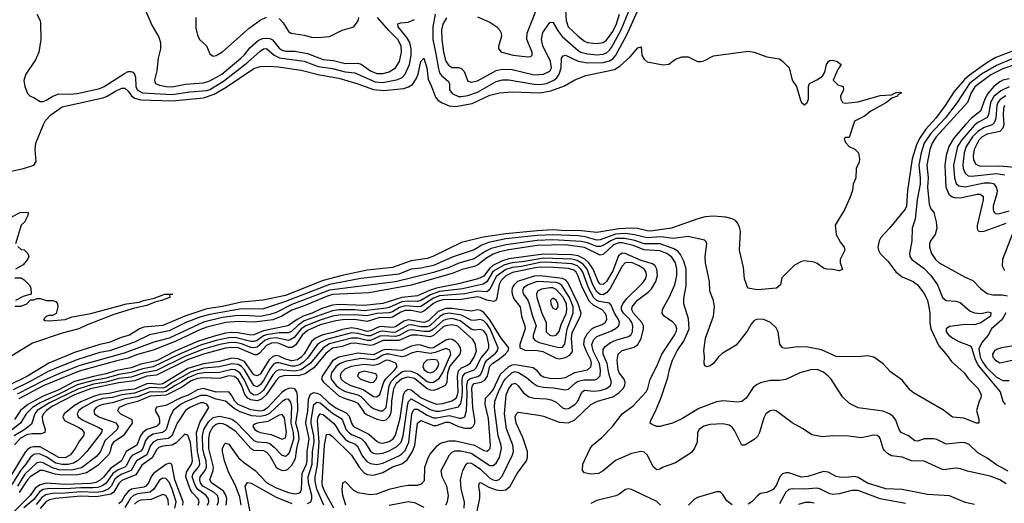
# Model space of a CAD drawing. Header units: inches. Extents: x 501365 to 657855, y 482276 to 547543.
# Tile 393 of 656: x 572941 to 579199, y 515781 to 518856. Entities that reach past the tile are written whole.
import ezdxf

# ---------------------------------------------------------------- set-up
doc = ezdxf.new("R2010")
doc.units = ezdxf.units.IN
doc.header["$MEASUREMENT"] = 0
doc.layers.add('A5571', color=7, linetype='Continuous')

msp = doc.modelspace()

# ---------------------------------------------------------------- linework, layer by layer
at = {"layer": 'A5571', "color": 5}
for points, elevation in [([(576406.9, 518946.9), (576414.2, 518850), (576428, 518810), (576490.1, 518750), (576530, 518719.4), (576550, 518711), (576610, 518703.8), (576650, 518710.1), (576670, 518725.4), (576710, 518780.8), (576735.1, 518830), (576754.2, 518890)], 1980), ([(573050.4, 518890.4), (573070, 518851.3), (573073.5, 518833.5), (573074.7, 518730), (573062, 518650), (573040.4, 518599.6), (572980.4, 518510), (572968.1, 518468.1), (572973, 518430), (572990, 518386), (573008.3, 518368.3), (573030, 518360.7), (573070, 518335.5), (573090, 518336.4), (573110, 518344.2), (573151.6, 518368.4), (573190, 518383.6), (573261.6, 518381.6), (573306.1, 518386.1), (573450, 518419), (573478.2, 518430), (573606.1, 518513.9), (573630, 518525.1), (573646.8, 518526.8), (573661, 518521), (573670.8, 518510), (573676.1, 518490), (573678.4, 518430), (573686.8, 518410), (573722.2, 518390), (573910, 518380.8), (574022.5, 518397.4), (574130, 518405.8), (574150, 518412.4), (574235.8, 518464.2), (574390, 518585.9), (574470, 518656.2), (574490, 518670.5), (574510, 518672.8), (574559.4, 518630), (574593.1, 518613.1), (574750, 518592.4), (574837.9, 518557.9), (574930, 518544.6), (575010, 518523), (575070, 518517.1), (575199.7, 518459.7), (575250, 518456.4), (575343.7, 518476.3), (575371.6, 518488.4), (575391.7, 518510), (575417.9, 518570), (575429.2, 518630.8), (575428.2, 518670), (575421, 518710), (575402.3, 518742.3), (575345.6, 518810), (575344.8, 518830), (575364.3, 518835.7), (575410, 518838.8), (575450, 518856.6)], 1940), ([(573743, 518910), (573780.3, 518820.3), (573825.4, 518745.4), (573836.6, 518710), (573835.3, 518670), (573822.1, 518610), (573812.1, 518530), (573796.8, 518470), (573799.5, 518459.5), (573803.2, 518450), (573830, 518440.1), (573871.2, 518431.2), (573910, 518429.2), (573994.1, 518445.9), (574110, 518454.7), (574150, 518467.4), (574224.7, 518510), (574347, 518610), (574368.5, 518630), (574404.3, 518675.7), (574457.5, 518722.5), (574484.3, 518735.7), (574510, 518739), (574530, 518736.4), (574548.1, 518728.1), (574590, 518674.1), (574610, 518661.5), (574630, 518655.7), (574690, 518655), (574770, 518641.2), (574870, 518601.6), (574936.1, 518596.1), (575010, 518576), (575090, 518580.1), (575111.9, 518571.9), (575171, 518530), (575210, 518513.6), (575250, 518512.4), (575290, 518524.1), (575329.9, 518550), (575355.8, 518590), (575367.7, 518650), (575366, 518690), (575344.1, 518730), (575286.2, 518786.2), (575215.8, 518870)], 1960), ([(574061.1, 518870), (574061.1, 518801.1), (574070, 518758), (574084, 518730), (574127.7, 518690), (574150, 518638), (574170, 518624), (574190, 518628), (574230, 518650.6), (574398.7, 518801.3), (574470, 518853.1), (574510, 518871.8)], 1980), ([(574590, 518862.4), (574615.6, 518835.6), (574650, 518780.5), (574666.8, 518770), (574750, 518757.4), (574794.7, 518745.3), (574836.9, 518743.1), (574910, 518748.2), (574990, 518788.4), (575064, 518810), (575091.8, 518848.2), (575095.6, 518870)], 1980), ([(575582.7, 518890), (575566.3, 518810), (575566, 518730), (575584.7, 518650), (575602.3, 518542.3), (575610, 518518.2), (575621.2, 518501.2), (575664.6, 518464.6), (575671.9, 518450), (575673.1, 518410), (575690, 518385.5), (575730, 518367.4), (575750, 518366.2), (575790, 518373.8), (575850, 518395.5), (575970, 518462.4), (576010, 518473.8), (576050, 518472.4), (576210, 518445.9), (576250, 518444.5), (576290, 518449.3), (576335.1, 518470), (576354.1, 518485.9), (576370.7, 518510), (576382.5, 518550), (576385.3, 518610), (576394.8, 518625.2), (576410, 518630.1), (576491.3, 518591.3), (576550, 518580.7), (576650, 518584), (576690, 518593.5), (576710, 518605.8), (576730.2, 518630), (576799.8, 518760.2), (576867.2, 518910)], 1940), ([(575653, 518867), (575630, 518826.2), (575621.6, 518790), (575623.4, 518730), (575634.1, 518650), (575650, 518592.3), (575665.9, 518565.9), (575690, 518552.5), (575730, 518550.6), (575750, 518544.6), (575766.7, 518526.7), (575790, 518465.6), (575810, 518459.2), (575850, 518467.1), (575968.3, 518531.7), (576010, 518541.8), (576070, 518538.2), (576210, 518504.7), (576271, 518509), (576310, 518528.2), (576321, 518550), (576315.4, 518590), (576266.9, 518690), (576257.6, 518730), (576266, 518774), (576310, 518838), (576330, 518840.3), (576363.1, 518783.1), (576389.2, 518749.2), (576490, 518659.5), (576508.5, 518648.5), (576550, 518638.6), (576610, 518632.2), (576650, 518637), (576670, 518644.5), (576690, 518661.1), (576701.9, 518678.1), (576764.6, 518790), (576812.3, 518910)], 1960), ([(575850, 518873.1), (575930, 518840.3), (575972.7, 518810), (575990, 518790.5), (576000.4, 518770), (576003.8, 518750), (575984.9, 518684.9), (575984, 518670), (575996.4, 518656.4), (576006, 518650), (576078, 518630), (576170, 518619.6), (576190, 518621.3), (576198.7, 518630), (576197.2, 518650), (576165, 518730), (576166.5, 518770), (576221.3, 518910)], 1980), ([(579579.4, 518780.6), (579145.2, 518614.8), (579094.3, 518585.7), (578977.2, 518502.8), (578945.3, 518474.7), (578880.4, 518399.6), (578823.9, 518310), (578764.2, 518230), (578700.3, 518159.7), (578659.4, 518100.6), (578640.8, 518059.2), (578614, 517970), (578584.1, 517770), (578577.3, 517670), (578568.6, 517650), (578470, 517529.8), (578414, 517470), (578402.8, 517450), (578395.2, 517410), (578399.3, 517390), (578410.2, 517370), (578459.4, 517319.4), (578510, 517253), (578550, 517220.8), (578619.6, 517190), (578648.3, 517170), (578690, 517114.4), (578710.7, 517070), (578719.8, 517030), (578725, 516990), (578724.8, 516930), (578732.1, 516890), (578781.9, 516781.9), (578828.5, 516730), (578862.8, 516682.8), (578943.1, 516610), (578972, 516572), (579030, 516513.7), (579044.2, 516490), (579051, 516470), (579050.2, 516449.8), (579039.3, 516430), (579022.8, 516370), (579036.7, 516316.7), (579038, 516290), (579022, 516290), (578941.8, 516321.8), (578870, 516327.6), (578813.4, 516373.4), (578622.6, 516482.6), (578600.7, 516500.7), (578550, 516563), (578476.1, 516616.1), (578430, 516667.3), (578370, 516709.3), (578330, 516718), (578270, 516712), (578130, 516714.7), (578037, 516757), (577950, 516774.5), (577884.9, 516775.1), (577810, 516766), (577790, 516769.7), (577772.9, 516792.9), (577761.2, 516870), (577750, 516896.4), (577712.1, 516930), (577670, 516948.9), (577630, 516951.5), (577610, 516942.2), (577590, 516919.1), (577564.8, 516875.2), (577494.2, 516785.8), (577406.1, 516733.9), (577380.2, 516710), (577350.1, 516669.9), (577330, 516654.5), (577308.5, 516648.5), (577295.6, 516655.6), (577291.3, 516670), (577293.4, 516713.4), (577288.6, 516750), (577300.4, 516830), (577350.7, 516970), (577357.4, 517030), (577350.8, 517070), (577327.4, 517130), (577325.1, 517190), (577300.3, 517310), (577298.8, 517350), (577308, 517430), (577304.2, 517444.2), (577293.6, 517453.6), (577190, 517476.1), (577095.4, 517464.6), (577015.8, 517475.8), (576930, 517467.9), (576848.5, 517488.5), (576790, 517496), (576728.6, 517491.4), (576630, 517455.6), (576610, 517454.7), (576535.2, 517475.2), (576490, 517481.5), (576330, 517488.2), (576230, 517484), (576030, 517461.3), (575921.5, 517438.5), (575877.5, 517422.5), (575830, 517391.7), (575690, 517345.4), (575570, 517293.6), (575490, 517275.9), (575430, 517268.9), (575350, 517238), (575110, 517209.2), (574910, 517172.2), (574630, 517063.2), (574490, 517018.2), (574465, 517015), (574350, 517016.9), (574150, 516981.7), (574093.3, 516966.7), (573997.7, 516930), (573890, 516877.1), (573767, 516853), (573670, 516804.6), (573511.7, 516750), (573450, 516738.7), (573310, 516694.8), (573177.8, 516642.2), (573121.9, 516618.1), (572998.9, 516550), (572898.7, 516501.3)], 1940), ([(572886.8, 517893.2), (572964.7, 517910), (573030, 517930.1), (573045, 517955), (573038.7, 518030), (573043.8, 518070), (573092.6, 518190), (573105.9, 518214.1), (573138.4, 518250), (573210, 518301.1), (573470, 518358.2), (573493.6, 518366.4), (573550, 518401.7), (573590, 518419.2), (573610, 518419.8), (573630, 518401.5), (573651.7, 518371.7), (573670, 518357.6), (573710, 518346.2), (573910, 518339.5), (574110, 518359.4), (574177.1, 518382.8), (574254, 518426), (574430, 518545.1), (574470, 518558.2), (574530, 518560.1), (574584.2, 518555.8), (574730, 518535.4), (574845.5, 518505.5), (574970, 518484), (575082.8, 518450), (575190, 518410.9), (575255.6, 518404.4), (575382.6, 518417.4), (575412.4, 518427.6), (575436.7, 518443.3), (575460.2, 518479.8), (575473.1, 518510), (575490, 518590.7), (575510, 518611), (575527.9, 518550), (575537.3, 518477.3), (575559.4, 518430), (575582.9, 518362.9), (575601.3, 518341.3), (575626.2, 518326.2), (575670, 518307.7), (575710, 518303.7), (575816.6, 518323.4), (575930, 518375), (575990, 518391), (576070, 518396.5), (576250, 518390.9), (576316.6, 518403.4), (576404, 518436), (576470, 518473.8), (576538.3, 518501.7), (576721.3, 518538.7), (576758.2, 518561.8), (576820.8, 518619.2), (576870, 518676), (576890, 518682), (576895.5, 518630), (576910, 518603.8), (576930, 518588.5), (577031.7, 518568.3), (577067.3, 518572.7), (577110, 518604.9), (577150, 518618.8), (577190, 518618.8), (577250, 518590.5), (577270, 518590.4), (577290, 518594.9), (577350, 518624.9), (577570, 518654.4), (577608.3, 518648.3), (577690, 518618.8), (577770, 518606), (577790, 518591.3), (577830.6, 518550), (577850.7, 518470.7), (577878.8, 518430), (577903.8, 518343.8), (577911, 518330), (577930, 518314.8), (577945.2, 518330), (577953.6, 518350), (577954.5, 518430), (577961.2, 518450), (578007, 518473), (578042.6, 518497.4), (578058.6, 518521.4), (578068.5, 518570), (578081.3, 518590), (578090, 518595.5), (578110, 518597.6), (578137.3, 518590), (578162.8, 518570), (578142, 518538), (578111.3, 518470), (578141.4, 518441.4), (578174, 518430), (578178, 518410), (578158.8, 518370), (578160.7, 518350), (578171.3, 518330), (578190, 518325.3), (578270, 518332.9), (578410, 518372.9), (578481.5, 518378.6), (578511.7, 518391.7), (578534.4, 518394.4), (578544.7, 518390), (578521.3, 518378.7), (578519.3, 518370), (578484.4, 518355.6), (578450, 518328.7), (578350, 518274.8), (578310, 518241.5), (578246.8, 518210), (578212.7, 518107.3), (578190, 518106), (578182, 518098), (578190, 518074), (578214, 518050), (578250, 518032), (578272, 518010), (578278, 517970), (578276, 517950), (578257.3, 517910), (578256, 517850), (578238.8, 517810), (578234.8, 517770), (578218, 517722), (578186, 517650), (578124.9, 517550), (578130.5, 517490), (578158.8, 517438.8), (578181, 517410), (578184.7, 517390), (578154.8, 517330), (578156.3, 517310), (578170, 517268), (578150, 517258), (578110, 517267.3), (578070, 517269.2), (578050, 517276), (578010, 517306), (577990, 517314.5), (577930, 517322.7), (577910, 517319), (577865.4, 517294.6), (577785.4, 517214.6), (577776, 517170), (577750.5, 517149.5), (577630, 517137.2), (577569.5, 517149.5), (577547.8, 517207.8), (577540.9, 517280.9), (577516.5, 517390), (577521.3, 517510), (577516.6, 517536.6), (577504.2, 517564.3), (577490, 517578.2), (577469.9, 517589.9), (577430, 517600.5), (577350, 517606.4), (577298.1, 517601.9), (577250.6, 517589.4), (577083.6, 517530), (576950, 517511.5), (576930, 517512.2), (576867.9, 517527.9), (576830, 517530.9), (576750, 517526.7), (576610, 517502.7), (576490, 517515.2), (576410, 517514.2), (576330, 517519.2), (576230, 517514.1), (576030, 517493.8), (575886.5, 517473.5), (575750, 517439.6), (575566, 517350), (575530, 517336.6), (575430, 517323), (575310, 517280.2), (575150, 517262.2), (574990, 517229.3), (574870, 517197.2), (574630, 517103), (574487.8, 517072.2), (574350, 517059.1), (574230, 517032.6), (574130, 517017.6), (573990, 516970.7), (573850, 516911.5), (573730, 516900.2), (573703, 516890), (573639.7, 516850), (573585.2, 516834.8), (573510, 516802.2), (573450, 516790.9), (573290, 516738.9), (573127.2, 516672.8), (572990.1, 516590), (572870, 516530)], 1920), ([(579447.6, 518692.4), (579150, 518565.2), (579054.7, 518510), (578978.2, 518450), (578898.9, 518330), (578822.9, 518230), (578729.1, 518130), (578690.5, 518070), (578669.8, 518010), (578656.8, 517930), (578664.8, 517850), (578663.8, 517810), (578644.8, 517710), (578632.7, 517587.3), (578613.6, 517530), (578612.2, 517450), (578596.9, 517370), (578598.5, 517350), (578612.2, 517330), (578690, 517274.2), (578732.7, 517230), (578775.4, 517170), (578806.5, 517090), (578830, 517070.9), (578890, 517066), (578918, 517058), (578982.6, 517002.6), (579010, 516990.8), (579051.8, 516988.2), (579097.2, 516997.2), (579113.7, 516993.7), (579111.3, 516970), (579050, 516929.2), (579010, 516916.2), (578950, 516917), (578850, 516905), (578828.8, 516890), (578830.1, 516870), (578845.6, 516850), (578871.3, 516830), (578910, 516809.4), (578982, 516782), (578990.8, 516770.8), (579014.6, 516694.6), (579035.6, 516655.6), (579172.4, 516490), (579190.6, 516430), (579204, 516410)], 1960), ([(579290, 518576.9), (579190, 518543.7), (579114.1, 518505.9), (579012.3, 518427.7), (578988.3, 518390), (578965.1, 518330), (578766.1, 518110), (578741, 518070), (578726, 518030), (578705.9, 517930), (578714.2, 517850), (578710.3, 517790), (578722.4, 517682.4), (578733, 517653), (578750.2, 517630), (578766.5, 517570), (578771, 517530), (578760.2, 517490), (578730.2, 517450), (578723.7, 517430), (578723.4, 517410), (578735.5, 517370), (578760.9, 517330), (578784.7, 517310), (578950, 517217.7), (578998, 517198), (579047.1, 517147.1), (579090, 517115.7), (579126, 517106), (579185.3, 517105.3), (579219.3, 517099.3)], 1980), ([(579230, 518480.4), (579190, 518471.4), (579170, 518460), (579131.8, 518430), (579093.7, 518386.3), (579074.9, 518350), (579046.8, 518273.2), (578990, 518228.4), (578952.4, 518190), (578877.4, 518102.6), (578845.7, 518050), (578828.9, 517991.1), (578820.3, 517930), (578826.7, 517790), (578846.3, 517746.3), (578868.4, 517728.4), (578890, 517722.7), (578930, 517725.3), (579026.5, 517746.5), (579046, 517746), (579058.3, 517738.3), (579064.4, 517730), (579065.4, 517710), (579027.1, 517547.1), (579026.6, 517526.6), (579033.6, 517513.6), (579048.4, 517508.4), (579070.9, 517510.9), (579210, 517561.9)], 2020), ([(579230, 518429.1), (579177.6, 518402.4), (579133, 518367), (579110.5, 518330), (579098, 518250), (579088.7, 518231.3), (579030, 518200.9), (579010, 518185.6), (578928.9, 518091.1), (578901.2, 518050), (578875.4, 517930), (578882.3, 517850), (578893.7, 517813.7), (578910, 517798.7), (578950, 517792.9), (579070, 517817.6), (579110, 517818.3), (579130, 517813.3), (579147.8, 517790), (579152.9, 517770), (579151.8, 517750), (579128.7, 517670), (579128.1, 517648.1), (579134.4, 517630), (579150, 517621.8), (579170, 517623.3), (579230, 517639.4)], 2040), ([(579208.2, 518371.8), (579171.8, 518348.2), (579157.9, 518330), (579151.4, 518310), (579144.2, 518230), (579139.6, 518210), (579130, 518193.7), (579115.6, 518184.4), (579070, 518169.9), (579030, 518144.9), (578997.5, 518110), (578957, 518050), (578943.9, 518010), (578934.4, 517934.4), (578936.9, 517910), (578950, 517879.5), (578970, 517863.8), (578990, 517860.1), (579150, 517877.3), (579202.8, 517870)], 2060), ([(579201.1, 518310), (579194.2, 518290), (579191.7, 518250), (579195.6, 518190), (579190, 518166.3), (579170, 518143.8), (579090, 518128.6), (579057.8, 518110), (579037.6, 518090), (579008.2, 518030), (579001.5, 517990), (579003.9, 517963.9), (579017.8, 517937.8), (579045, 517925), (579170, 517927.1), (579314.6, 517914.6)], 2080), ([(572890, 517602.8), (572949, 517631), (572994, 517630), (572992, 517610), (572982, 517590), (572970.9, 517569.1), (572951.1, 517548.9), (572914, 517430)], 1880), ([(579249.1, 517490), (579187.3, 517330), (579185.7, 517290), (579200.9, 517260.9)], 2020), ([(579224.5, 515984.5), (579150, 516025.6), (579090, 516068.9), (579030, 516102.6), (578975.1, 516155.1), (578950, 516166.1), (578930, 516168.4), (578830, 516155.8), (578770, 516187), (578750, 516189.8), (578690, 516190.7), (578650, 516176.8), (578630, 516178.2), (578590, 516209.8), (578544.2, 516230), (578530, 516249.7), (578509.2, 516310), (578492.5, 516332.5), (578470, 516350.6), (578430, 516365.8), (578270, 516388.9), (578215.3, 516415.3), (578170, 516458.3), (578098, 516570), (578079.8, 516590), (578050, 516614.1), (578010, 516632.2), (577970, 516629.8), (577900.5, 516610), (577810, 516567.3), (577770, 516561.6), (577710, 516562.6), (577650, 516547.8), (577625, 516535), (577603.4, 516516.6), (577558.9, 516450), (577530, 516428.4), (577504.1, 516424.1), (577410, 516431.7), (577370, 516426), (577256.7, 516383.2), (577150, 516317.1), (577090, 516290.7), (577010, 516268.6), (576988.7, 516270), (576961.1, 516281.1), (576949.2, 516290), (576951.8, 516310), (576984.7, 516370), (577019.5, 516460.5), (577059.4, 516580.6), (577070, 516632), (577089.6, 516690.4), (577119.6, 516750), (577165.1, 516814.9), (577195.8, 516890), (577192.7, 516952.7), (577161.4, 517050), (577162.6, 517082.6), (577177.1, 517162.9), (577176.7, 517270), (577161.1, 517321.1), (577142, 517362), (577123.9, 517383.9), (577099.5, 517399.5), (577010.8, 517430.8), (576910, 517430.5), (576850, 517451.8), (576784.6, 517464.6), (576730, 517463.6), (576698.5, 517450), (576650, 517419), (576630, 517412.8), (576610, 517414.1), (576550, 517436.7), (576510, 517446.2), (576330, 517455.7), (576230, 517452), (576030, 517424.3), (575938.3, 517401.7), (575898.8, 517381.2), (575830, 517335.4), (575732.8, 517307.2), (575670, 517280.7), (575570, 517247.5), (575330, 517188.5), (574910, 517136.9), (574670, 517043.8), (574570, 516994.8), (574530, 516980.3), (574468.9, 516968.9), (574370, 516975.5), (574310, 516972.2), (574230, 516961.4), (574110, 516932.1), (573890, 516830), (573794.3, 516805.7), (573604.5, 516735.5), (573323.3, 516656.7), (573193.4, 516606.6), (573090, 516560.5), (572924.4, 516475.6)], 1960), ([(579210, 515903.9), (579170, 515929.4), (579110, 515953.8), (578965, 515985), (578920.8, 516000.8), (578890, 516004.3), (578810, 515994.5), (578690, 516048.6), (578610, 516051.5), (578550, 516074.1), (578482.3, 516082.3), (578457, 516097), (578437.2, 516117.2), (578429, 516130), (578410, 516192.7), (578403.5, 516203.5), (578390, 516212.8), (578370, 516213.1), (578290, 516196.5), (578210, 516207.5), (578110, 516209.9), (578043.4, 516203.4), (577976.4, 516216.4), (577917.2, 516257.2), (577850, 516292.4), (577750, 516369.7), (577730, 516374), (577710, 516369.7), (577683.1, 516350), (577670, 516323.7), (577643.3, 516230), (577630, 516205.2), (577610, 516186.6), (577550, 516149.7), (577530, 516149.6), (577484.3, 516244.3), (577470, 516263.9), (577450, 516278.5), (577410, 516286.8), (577330, 516281.1), (577289.6, 516270.4), (577260.2, 516250), (577249.4, 516230), (577246.5, 516170), (577229.5, 516130.5), (577210, 516104.2), (577110, 516037.7), (577030, 516009.8), (577010, 515997.4), (576990, 515994), (576970, 516009.7), (576929.5, 516089.5), (576910, 516105.3), (576890, 516109.9), (576830, 516098.4), (576727, 516053), (576650, 515988.2), (576620.5, 515970), (576570, 515965.5), (576530, 515973.6), (576519.1, 515990), (576519.2, 516030), (576566.2, 516130), (576581.5, 516150), (576640.7, 516199.3), (576709.8, 516270), (576769.8, 516350), (576839.8, 516400.2), (576923.4, 516490), (576933.4, 516510), (576947.4, 516570), (576990, 516653), (577022.5, 516730), (577103.8, 516850), (577112.8, 516870), (577116.7, 516890), (577111.5, 516911.5), (577092.2, 516932.2), (577036.2, 516970), (577025.2, 516990), (577026, 517010), (577034, 517030), (577069.7, 517090.3), (577104.4, 517170), (577118.4, 517230), (577118.2, 517270), (577108.5, 517310), (577086.4, 517346.4), (577054.2, 517370), (577010, 517385.6), (576910, 517391.9), (576839.2, 517419.2), (576770, 517437.1), (576750, 517437.9), (576715.4, 517424.7), (576650, 517362.2), (576630, 517358.1), (576530, 517407.5), (576410, 517424.6), (576230, 517419.3), (576050, 517392.4), (575990, 517379.7), (575950, 517365.3), (575903, 517337), (575850, 517295.1), (575830, 517286.1), (575753.1, 517266.8), (575690, 517241.6), (575430, 517168), (575161.4, 517118.6), (574930, 517108.7), (574890, 517096.6), (574750, 517036.1), (574671.2, 517008.8), (574606.5, 516970), (574550, 516947.7), (574431.7, 516931.7), (574330, 516936.5), (574250.5, 516929.5), (574130, 516900.5), (574090, 516885.8), (573929.3, 516810), (573790, 516753.9), (573690, 516727.2), (573630, 516702.8), (573550, 516685.4), (573319.9, 516620.1), (573090, 516527.7), (572934.7, 516445.3)], 1980), ([(575843.6, 515710), (575866.4, 515813.6), (575865.6, 515850), (575858.4, 515890), (575864.4, 515910), (575870, 515912.7), (575922.8, 515882.8), (575970, 515866.1), (575998.3, 515861.7), (576030, 515866.6), (576058.5, 515890), (576103, 515970), (576162.5, 516050), (576168.6, 516071.4), (576168.3, 516110), (576138.4, 516198.4), (576096.4, 516290), (576089.9, 516330), (576097.6, 516350), (576110, 516359.3), (576241.6, 516341.6), (576270, 516335.9), (576370, 516297.1), (576430, 516293.4), (576470, 516311), (576570.7, 516410), (576613.1, 516430), (576710, 516458.1), (576750, 516483.7), (576775.9, 516510), (576786.7, 516530), (576789.9, 516550), (576783.5, 516570), (576752, 516610), (576744.2, 516630), (576738.6, 516690), (576744.9, 516730), (576770, 516753.3), (576846.7, 516773.3), (576870, 516789.6), (576890, 516828.4), (576905.3, 516890), (576905.6, 516910), (576896.1, 516930), (576842.1, 516990), (576831, 517010), (576833.6, 517030), (576866.8, 517073.2), (576935.8, 517124.2), (576955.6, 517144.4), (576985.1, 517190), (576995.7, 517230), (576991.3, 517270), (576979.1, 517290), (576962.5, 517302.5), (576890, 517325.5), (576790, 517368.2), (576770, 517370.9), (576746, 517354), (576710, 517259.1), (576670, 517192), (576650, 517172.4), (576630, 517173.1), (576618, 517190), (576585.1, 517270), (576557.6, 517310), (576532.1, 517332.1), (576490, 517353.9), (576450, 517360.1), (576270, 517365), (576050, 517334.6), (576010, 517321.9), (575947.7, 517292.3), (575926.2, 517273.8), (575890, 517225.4), (575852.6, 517207.4), (575730, 517176.1), (575590, 517149.7), (575545.4, 517134.6), (575470, 517099.8), (575370, 517090.3), (575250, 517052.1), (575130, 517039), (574970, 517044.7), (574930, 517039.9), (574861.6, 517018.4), (574799.5, 516990), (574742, 516970), (574704.8, 516950), (574650, 516911.3), (574633.9, 516906.1), (574490, 516877), (574430, 516851.5), (574410, 516849.4), (574330, 516865.4), (574290, 516867.3), (574250, 516862.1), (574170, 516842.1), (574070, 516809.6), (573930, 516748.5), (573810, 516686.3), (573710, 516664.5), (573650, 516641.4), (573555.3, 516624.7), (573490, 516604.1), (573410, 516588.1), (573290, 516554.7), (573190, 516503.1), (573090, 516461.8), (572993, 516410), (572945.8, 516370), (572906.9, 516313.1)], 2020), ([(572930, 517414), (572950, 517394), (572970, 517392), (572992, 517370), (572998, 517350), (572991.3, 517330), (572963.6, 517296.4), (572914, 517270)], 1880), ([(575766.4, 515750), (575767.5, 515790), (575746.4, 515873.6), (575743, 515930), (575758.1, 515990), (575778.2, 516030), (575790, 516037.9), (575810, 516035.8), (575830, 516026.1), (575870, 515997.6), (575930, 515939.9), (575950, 515929.7), (575970, 515926.8), (575988.1, 515931.9), (576007.4, 515952.6), (576073.7, 516090), (576079, 516110), (576074.5, 516150), (576034.9, 516254.9), (576023.2, 516350), (576033.8, 516470), (576049.9, 516510), (576070, 516537.5), (576090, 516544.5), (576110, 516528), (576142.7, 516482.7), (576177.9, 516457.9), (576210, 516448.6), (576290, 516444.5), (576318.6, 516438.6), (576350, 516423.7), (576390, 516387.7), (576410, 516381.5), (576430, 516384.5), (576470, 516408.6), (576489.4, 516430), (576513.5, 516486.5), (576530, 516499.8), (576590, 516494), (576630, 516498.1), (576669.6, 516510.4), (576696.4, 516530), (576702.6, 516550), (576686.1, 516606.1), (576675.6, 516670), (576649.9, 516730), (576650, 516757.7), (576663, 516777), (576696.1, 516803.9), (576730, 516818.8), (576810, 516840.9), (576826.5, 516853.5), (576835.5, 516870), (576838.1, 516910), (576831.9, 516930), (576818.1, 516950), (576778.3, 516990), (576766.9, 517010), (576765.8, 517030), (576774.8, 517050), (576798.8, 517081.2), (576900.4, 517179.6), (576920.5, 517210), (576925.3, 517230), (576923.4, 517250), (576909, 517270), (576879.2, 517290), (576830, 517311.3), (576789.3, 517310.7), (576770, 517287.5), (576692.9, 517147.1), (576670, 517118.6), (576650, 517107.2), (576630, 517108.6), (576610, 517124.3), (576583.7, 517170), (576548.6, 517270), (576522.1, 517302.1), (576485, 517325), (576450, 517332.2), (576270, 517340), (576150, 517318.4), (576070, 517309.8), (576023.2, 517296.8), (575958.4, 517261.6), (575945.8, 517250), (575910, 517189.9), (575886.6, 517173.4), (575755.8, 517144.2), (575610, 517127.4), (575552.7, 517107.3), (575490, 517069.8), (575470, 517064.2), (575410, 517066), (575370, 517061.6), (575290, 517026.2), (575270, 517021.9), (575130, 517004.5), (575070, 517010.9), (574970, 517010), (574930, 517004), (574750, 516940.9), (574707.9, 516912.1), (574670, 516875), (574650, 516864), (574590, 516864.3), (574510, 516852.8), (574490, 516845.5), (574450, 516816.6), (574430, 516809), (574410, 516809.6), (574310, 516834.3), (574270, 516832.3), (574190, 516815.2), (574090, 516786), (573952.8, 516727.2), (573790, 516649.4), (573723.2, 516636.8), (573650, 516612), (573570, 516600), (573490, 516576), (573410, 516562.1), (573306.6, 516533.4), (573190, 516474), (573070, 516419.9), (573021.4, 516390), (572982.9, 516350), (572946.5, 516290), (572870.8, 516230)], 2040), ([(575648.6, 515771.4), (575660.2, 515790), (575665.5, 515830), (575655.4, 515890), (575625.3, 515950), (575619.5, 515990), (575673.3, 516090), (575690, 516106.7), (575705.9, 516114.1), (575744.6, 516115.4), (575810, 516099.9), (575930, 516021.2), (575950, 516020.4), (575970, 516035.7), (575990, 516072.3), (576002.5, 516130), (576000.9, 516150), (575981.5, 516210), (575958.5, 516390), (575960.9, 516430), (575984.2, 516490), (576014.3, 516550), (576028.4, 516571.6), (576070, 516612.6), (576090, 516618.1), (576112.1, 516612.1), (576161.5, 516581.5), (576204.1, 516544.1), (576230, 516528), (576270, 516518.7), (576334.4, 516514.4), (576410, 516501.5), (576430, 516506.8), (576472.6, 516547.4), (576490, 516557.8), (576530, 516566.9), (576593.5, 516566.5), (576610, 516571), (576629.6, 516590.4), (576633.3, 516626.7), (576627.1, 516670), (576585.3, 516750), (576577.7, 516790), (576590, 516821.6), (576610, 516840.7), (576702.9, 516877.1), (576728.8, 516891.2), (576748.7, 516910), (576753.5, 516930), (576747.2, 516950), (576722.3, 516990), (576700.5, 517040.5), (576690, 517052.8), (576623.1, 517063.1), (576608.4, 517070), (576590, 517087.9), (576556.5, 517150), (576520.1, 517250), (576508.3, 517270), (576486.9, 517290), (576450, 517302.7), (576290, 517313.3), (576250, 517311.3), (576130, 517286.3), (576070, 517279.5), (576030, 517266.6), (575970, 517221.8), (575930, 517139.7), (575910, 517125.5), (575850, 517130.1), (575770, 517111.8), (575610, 517100), (575570, 517085.7), (575490, 517032.6), (575470, 517029.6), (575390, 517035.9), (575355.2, 517024.8), (575310, 516998.3), (575290, 516991.5), (575211.7, 516988.3), (575148.3, 516971.7), (575070, 516978.7), (574970, 516976.3), (574930, 516970.5), (574850, 516945.8), (574759.4, 516910), (574730, 516889.5), (574684.5, 516835.5), (574660.6, 516819.4), (574650, 516816.9), (574571.9, 516831.9), (574530, 516828.8), (574502, 516818), (574450, 516773.9), (574430, 516768.9), (574410, 516771.3), (574350, 516794.3), (574310, 516802.4), (574270, 516800.4), (574212.8, 516790), (574110, 516760.9), (573990, 516713.6), (573810, 516626.1), (573730, 516610.2), (573650, 516583.6), (573570, 516573.3), (573490, 516551.6), (573410, 516538.2), (573310, 516507.1), (573130, 516418.6), (573052.6, 516370), (573036.4, 516350), (573015.6, 516284.4), (572973.6, 516250), (572905.6, 516210)], 2060), ([(575012.8, 515770), (574995.1, 515830), (574990.4, 515869.6), (574995.4, 515910), (575010, 515919.7), (575063.5, 515863.5), (575089.4, 515849.4), (575170, 515836.8), (575210, 515841.4), (575290, 515871.6), (575369.9, 515890.1), (575410, 515895.7), (575470, 515896.3), (575495.3, 515904.7), (575513.6, 515926.4), (575516.2, 516010), (575537.6, 516070), (575550, 516092.3), (575593.9, 516146.1), (575616.2, 516163.8), (575670, 516179.1), (575710, 516178.7), (575831.2, 516151.2), (575890, 516115.9), (575910, 516112.9), (575921, 516119), (575931.1, 516128.9), (575934.4, 516150), (575920, 516320), (575900.5, 516410), (575901.8, 516450), (575930, 516475.9), (575950, 516502.7), (575997.2, 516602.8), (576050, 516649.8), (576070, 516661.1), (576090, 516663.3), (576204.9, 516644.9), (576223.9, 516630), (576250, 516598), (576270, 516584.9), (576310, 516575.5), (576366.7, 516573.3), (576410, 516581), (576470, 516612.4), (576550, 516629), (576571.5, 516648.5), (576575.7, 516670), (576572.1, 516690), (576541.5, 516750), (576527.5, 516790), (576530, 516827.2), (576550, 516860.1), (576577.8, 516890), (576590, 516898.7), (576642.9, 516917.1), (576662, 516930), (576672.2, 516950), (576670.6, 516970), (576661.1, 516990), (576642.6, 517010), (576590, 517038.3), (576563.3, 517063.3), (576518.1, 517150), (576488.5, 517230), (576477.1, 517250), (576463, 517263), (576430, 517273.2), (576302.4, 517282.4), (576230, 517279.1), (576072.2, 517247.8), (576030, 517226.5), (576001.9, 517198.1), (575987.5, 517172.5), (575973.6, 517086.4), (575968.4, 517071.6), (575955.3, 517064.7), (575910, 517072.3), (575870, 517090), (575850, 517093.4), (575750, 517077.2), (575630, 517073.9), (575595.3, 517064.7), (575570, 517052), (575510, 517002.6), (575490, 516994.8), (575430, 517005.9), (575390, 517006), (575363.4, 516996.6), (575310, 516964.2), (575290, 516960.1), (575230, 516961.7), (575150, 516937.3), (575068.9, 516948.9), (574992.8, 516947.2), (574950, 516941.4), (574850, 516914.8), (574770, 516878.7), (574736.4, 516850), (574694.6, 516785.4), (574670, 516771.4), (574650, 516772), (574590, 516797.1), (574570, 516800.9), (574541, 516799), (574510, 516783.9), (574465.1, 516734.9), (574450, 516724.5), (574435.9, 516724.1), (574330, 516768.5), (574290, 516771.7), (574250, 516766.8), (574110, 516728.9), (574007.4, 516692.6), (573810, 516595), (573750, 516589.5), (573670, 516560.1), (573570, 516547), (573390, 516509.3), (573290.1, 516469.9), (573150, 516397.4), (573111.4, 516370), (573092.9, 516350), (573084.6, 516330), (573085, 516305), (573102.3, 516250), (573100.2, 516230), (573077.4, 516222.6), (573023.2, 516223.2), (572990, 516217.9), (572945.6, 516194.4), (572907.8, 516152.2)], 2080), ([(572910, 517214), (572950, 517214), (572970, 517202), (573002, 517170), (573012, 517150), (573014, 517110), (572963.6, 517096.4), (572914, 517070)], 1880), ([(572910, 517034), (572950, 517034), (572986, 517050), (573010, 517074), (573030, 517074), (573050, 517082), (573070, 517082), (573110.9, 517070.9), (573150.7, 517070.7), (573170, 517064.7), (573181, 517050), (573182.8, 517030), (573173.4, 516986.6), (573150, 516975.3), (573125.4, 516974.6), (573110, 516968), (573092, 516950), (573103.5, 516943.5), (573130, 516940.7), (573230, 516950.4), (573274.6, 516965.4), (573393.4, 516986.6), (573619, 517050), (573701, 517059), (573729.9, 517070.1), (573795.2, 517084.8), (573864, 517110), (573914, 517110), (573894, 517106), (573896, 517090), (573842.8, 517070), (573800.6, 517059.4), (573750, 517039.3), (573670, 517022.5), (573538.3, 516981.7), (573365.6, 516914.4), (573316.5, 516890), (573210, 516862.9), (573021.3, 516798.7), (572890, 516717.6)], 1880), ([(574938.1, 515750), (574881.5, 515850), (574866, 515890), (574863, 515910), (574879, 516150), (574890, 516218.8), (574910, 516220.6), (574930, 516206), (575050, 516087.5), (575098.9, 516010), (575130, 515975.6), (575150, 515964.3), (575190, 515960.1), (575250, 515977.4), (575310, 516012.5), (575370, 516032.3), (575402.9, 516057.1), (575434.5, 516105.5), (575452.5, 516147.5), (575470, 516290), (575490, 516306.3), (575570, 516274.7), (575590, 516275.2), (575650, 516296.6), (575670, 516297.2), (575730, 516268.9), (575770, 516259.3), (575810, 516259.5), (575826.3, 516273.7), (575832.9, 516290), (575833.8, 516310), (575821.1, 516390), (575815.7, 516510), (575819.3, 516530), (575830, 516541.6), (575874.6, 516550), (575897.3, 516562.7), (575913.3, 516590), (575930, 516653.1), (575948.3, 516671.7), (575990, 516698.4), (576026.1, 516730), (576045.8, 516750), (576050.6, 516770), (576001.1, 516830), (575930, 516947.5), (575890, 516994.1), (575870, 517006.1), (575850, 517009.9), (575810, 517003.1), (575690, 517019.2), (575650, 517018.8), (575600.4, 516999.6), (575538.9, 516941.1), (575510.4, 516929.6), (575410, 516946.7), (575382.1, 516937.9), (575330, 516903.1), (575310, 516898.5), (575230, 516904.2), (575170, 516876.6), (575150, 516873.6), (575090, 516890.7), (575050, 516895.7), (574993.5, 516886.5), (574933.5, 516866.5), (574867.9, 516852.1), (574821.9, 516830), (574795.6, 516810), (574748.8, 516731.2), (574729.8, 516710.2), (574706.3, 516693.7), (574670, 516686.5), (574630, 516696.4), (574590, 516716), (574570, 516720.3), (574550, 516714.5), (574527.6, 516692.4), (574470, 516602.2), (574450, 516590.3), (574430, 516598.6), (574370, 516681.7), (574330, 516699.7), (574290, 516703.4), (574210, 516682.8), (574110, 516667.9), (574010, 516637.5), (573850, 516540), (573830, 516537.1), (573770, 516543.3), (573750, 516540.5), (573670, 516506.4), (573590, 516497.7), (573510, 516478.7), (573450, 516473.3), (573410, 516460.8), (573330, 516425.5), (573290, 516402.4), (573223.9, 516350), (573214.5, 516330), (573226.5, 516306.5), (573320.4, 516260.4), (573336.2, 516250), (573350.1, 516230), (573345.8, 516210), (573321.6, 516178.4), (573294.3, 516130), (573263, 516090), (573230, 516070.6), (573190, 516071.1), (573070, 516139.4), (573030, 516140.9), (573010, 516135.3), (572990, 516122.2), (572974.9, 516105.1), (572884, 515956)], 2120), ([(574874.5, 515770), (574829.1, 515870), (574818.4, 515921.6), (574819.5, 515950), (574833.7, 516026.3), (574845.4, 516170), (574832.8, 516307.2), (574838.6, 516330), (574850, 516350.1), (574870, 516345.7), (574934.9, 516290), (574951.1, 516271.1), (574974.3, 516230), (575010, 516189.5), (575030, 516174.8), (575070, 516158.9), (575086.7, 516146.7), (575120, 516080), (575147.1, 516047.1), (575170, 516033.4), (575210, 516027.7), (575250, 516035.5), (575350, 516081.8), (575370, 516094.4), (575390, 516115.9), (575414.3, 516170), (575433.1, 516346.9), (575441, 516370), (575450, 516380.1), (575470, 516378.7), (575530, 516341.3), (575570, 516323.7), (575590, 516323.4), (575670, 516339.1), (575737.5, 516322.5), (575750, 516321.5), (575769.3, 516330.7), (575780.3, 516370), (575785.4, 516470), (575783.4, 516530), (575790, 516561.8), (575804.8, 516575.2), (575852, 516588), (575870, 516599.9), (575881.3, 516618.7), (575897.6, 516670), (575909.7, 516690), (575965, 516735), (575977.4, 516750), (575982.1, 516770), (575931, 516890), (575910, 516920.9), (575890, 516940.7), (575870, 516950.5), (575830, 516943.6), (575810, 516945.6), (575750, 516977.6), (575670, 516990.3), (575637.7, 516982.3), (575611.4, 516968.6), (575550, 516910.3), (575530, 516902), (575490, 516903.1), (575430, 516915.2), (575410, 516913.7), (575330, 516868.5), (575310, 516866.6), (575250, 516875.7), (575230, 516873.7), (575170, 516846.5), (575150, 516845.3), (575090, 516861.2), (575050, 516864.8), (574890, 516822.3), (574855.1, 516804.9), (574832.5, 516787.5), (574770, 516702.8), (574743.3, 516676.7), (574719.1, 516660.9), (574690, 516652.4), (574670, 516652.3), (574590, 516673.8), (574570, 516673.8), (574554.8, 516665.2), (574530, 516633.9), (574490, 516560.9), (574470, 516534.5), (574450, 516522.4), (574430, 516529.5), (574370, 516629.3), (574351.3, 516651.3), (574330, 516663.2), (574290, 516668.4), (574210, 516647.9), (574110, 516639.3), (574030, 516617), (573910, 516549.5), (573870, 516519.4), (573850, 516512.8), (573770, 516517.6), (573670, 516480.2), (573590, 516470.8), (573530, 516452.5), (573470, 516446.6), (573416.6, 516430), (573341.6, 516390), (573316.9, 516370), (573305.2, 516350), (573313.1, 516330), (573342.4, 516310), (573443.8, 516263.8), (573464.3, 516250), (573460.1, 516230), (573367.1, 516110), (573330, 516069.9), (573308.2, 516050), (573283.6, 516036.4), (573250, 516028), (573210, 516026.7), (573170, 516037.1), (573110, 516075.5), (573070, 516094), (573050, 516096), (573030, 516091.3), (573010, 516074.5), (572980.4, 516030), (572948, 515992), (572890, 515900.7)], 2140), ([(579209, 516991), (579185.5, 516950), (579118.6, 516890), (579096.8, 516850), (579056.6, 516803.4), (579038.1, 516761.9), (579045.2, 516710), (579060.1, 516680.1), (579085.3, 516645.3), (579150, 516581.8), (579190, 516562.3), (579230, 516561.8)], 1980), ([(574770, 515779.7), (574790.4, 515790), (574798.8, 515810), (574797.4, 515830), (574776.7, 515910), (574774.7, 515950), (574799.7, 516030), (574802.2, 516110), (574813.3, 516170), (574809.5, 516210), (574792.7, 516287.3), (574793.6, 516310), (574810, 516408.6), (574830, 516424.7), (574850, 516418.6), (574930, 516354.6), (574981.5, 516321.5), (574992.5, 516310), (575012.8, 516252.8), (575030, 516232.1), (575050, 516218.4), (575112.1, 516192.1), (575133.7, 516170), (575170, 516113.1), (575190, 516099.3), (575210, 516094.9), (575250, 516098.7), (575290, 516114.2), (575338.8, 516141.2), (575364.9, 516170), (575379, 516210), (575407.7, 516412.3), (575412.8, 516427.2), (575430, 516445.5), (575550, 516378), (575586.5, 516366.5), (575610, 516367.2), (575730, 516393.9), (575744.5, 516415.5), (575752.1, 516448), (575755.7, 516490), (575753.3, 516566.7), (575758.2, 516590), (575772.3, 516607.7), (575830, 516629.8), (575840, 516640), (575875, 516705), (575911.4, 516750), (575922.1, 516770), (575922.5, 516790), (575910, 516849.1), (575890, 516877.4), (575870, 516886.4), (575830, 516882.2), (575810, 516888.8), (575741.6, 516941.6), (575690, 516956.1), (575650, 516950.2), (575630, 516941.2), (575570, 516887.5), (575546.2, 516873.8), (575510, 516872.9), (575430, 516883.4), (575410, 516879.1), (575353.2, 516846.8), (575330, 516840.6), (575250, 516846.5), (575230, 516843.1), (575170, 516815.9), (575150, 516815.9), (575090, 516830.3), (575050, 516830.5), (574910, 516793.9), (574870.6, 516769.4), (574788.8, 516671.2), (574730.6, 516629.4), (574690, 516620), (574590, 516630.2), (574570, 516620.9), (574550, 516597.1), (574490, 516500.1), (574470, 516480.5), (574450, 516469.6), (574430, 516469), (574406, 516486), (574368.7, 516568.7), (574340.7, 516610), (574310, 516629.7), (574290, 516632), (574210, 516612.9), (574110.9, 516610.9), (574070, 516603.1), (574010, 516579.2), (573969.6, 516550.4), (573929.4, 516530.5), (573870, 516492.2), (573850, 516488.5), (573770, 516490), (573690, 516457.5), (573610, 516445.6), (573530, 516419.8), (573470.2, 516410), (573450, 516402.1), (573427.8, 516390), (573412.7, 516370), (573416.8, 516350), (573444.1, 516330), (573552.2, 516292.2), (573567.6, 516270), (573559.9, 516250), (573482.6, 516177.4), (573454.5, 516110), (573430, 516077.9), (573332.8, 516007.2), (573270, 515992.5), (573190, 515994.4), (573150, 516007.4), (573090, 516038.7), (573070, 516042.4), (573050, 516037.2), (572973, 515967), (572926.1, 515890)], 2160), ([(574348.4, 515770), (574339.2, 515819.2), (574313.1, 515893.1), (574270, 515974.6), (574243, 516050), (574230.3, 516110), (574230.7, 516130), (574242.7, 516157.3), (574250, 516163.4), (574270, 516157.1), (574332.5, 516070), (574362.4, 516042.4), (574437.1, 515990), (574511.3, 515911.3), (574570, 515879.9), (574650, 515849.8), (574690, 515842), (574714.5, 515845.5), (574725.9, 515854.1), (574732.2, 515867.8), (574735.5, 515970), (574763.8, 516030), (574767.3, 516050), (574767.1, 516110), (574781.5, 516190), (574760.2, 516290), (574761.1, 516310), (574772.5, 516367.5), (574777.3, 516442.7), (574790, 516473.9), (574810, 516484.7), (574830, 516482.1), (574850, 516471.6), (574902.7, 516422.7), (574950, 516387.6), (575016.9, 516356.9), (575035.1, 516335.1), (575049.5, 516289.5), (575062.9, 516270), (575160.8, 516220.8), (575213.2, 516173.2), (575230, 516165.2), (575250, 516163.4), (575290, 516174.3), (575313.8, 516190), (575330, 516215), (575358.6, 516321.4), (575380.5, 516470), (575390, 516494.1), (575410, 516505.7), (575430, 516501.6), (575492.3, 516452.3), (575550, 516425), (575590, 516412.2), (575630, 516416.2), (575687.1, 516432.9), (575714.5, 516450), (575724.3, 516470), (575727.3, 516490), (575723.8, 516590), (575730, 516623), (575750, 516641.8), (575783.4, 516656.6), (575805.9, 516674.1), (575830.2, 516710), (575843.5, 516750), (575836.6, 516796.6), (575821.7, 516821.7), (575726, 516906), (575690, 516915.9), (575650, 516910.2), (575630, 516900.3), (575570, 516847.1), (575550, 516839.6), (575470, 516850.7), (575430, 516850.8), (575350, 516815.7), (575250, 516816.7), (575190, 516788.6), (575170, 516784.2), (575070, 516800), (575044, 516796), (574990, 516777.4), (574930, 516766.8), (574885.8, 516734.2), (574810, 516642.8), (574756.2, 516603.8), (574710, 516590.3), (574626.9, 516593.1), (574590, 516582.6), (574570, 516560.8), (574507.5, 516470), (574476.9, 516443.1), (574450, 516432.9), (574410, 516439.4), (574390.1, 516450.1), (574371.8, 516471.8), (574351.3, 516531.3), (574330, 516567.6), (574306.1, 516586.1), (574271, 516591), (574210, 516573.5), (574110, 516579.2), (574070, 516573.9), (574030, 516559.1), (573970, 516518.1), (573872.5, 516467.5), (573770, 516461.1), (573690, 516427.8), (573615.3, 516410), (573573.1, 516390), (573562.2, 516370), (573581.3, 516350), (573652.8, 516312.8), (573656, 516290), (573599.1, 516210), (573537.1, 516170), (573524.8, 516150), (573515.8, 516110), (573504.9, 516090), (573438.1, 516021.9), (573366.4, 515973.7), (573310, 515962.5), (573210, 515959.9), (573166.7, 515966.7), (573090, 515990), (573070, 515988.5), (573007.2, 515950), (572989.6, 515930), (572938.2, 515850)], 2180), ([(579257.9, 516782.1), (579180.2, 516770), (579150, 516759), (579135.8, 516750), (579123.8, 516730), (579126.9, 516710), (579142.2, 516690), (579170, 516674.9), (579250, 516691.5)], 2020), ([(574253, 515770), (574257.6, 515810), (574252.1, 515832.1), (574237, 515857), (574159.7, 515910), (574148.8, 515930), (574170.3, 515989.7), (574172, 516010), (574143.4, 516130), (574142.2, 516190), (574149.2, 516230.8), (574170, 516268.3), (574190, 516284.6), (574210, 516289.4), (574230, 516287.4), (574257.5, 516277.5), (574310, 516240.6), (574410, 516129.4), (574430, 516119), (574490, 516116.1), (574510, 516107), (574530, 516081.8), (574570, 516010.7), (574581.4, 516001.4), (574610, 515989), (574630, 515990.5), (574643.3, 515996.7), (574670, 516022.9), (574693.9, 516066.1), (574703.1, 516130), (574717.9, 516190), (574713.8, 516230), (574697, 516290), (574708.7, 516370), (574705.7, 516465.7), (574701.9, 516490), (574688.7, 516508.7), (574670, 516513), (574650, 516511), (574630, 516502.3), (574610, 516487.7), (574514.3, 516385.7), (574490, 516371.1), (574470, 516366.4), (574410, 516374.4), (574330, 516408.8), (574307.7, 516430), (574287.9, 516467.9), (574270, 516488.7), (574190, 516487.2), (574110, 516510), (574070, 516502.9), (574010.9, 516469.1), (573970, 516453.5), (573870, 516402.8), (573810, 516391.7), (573801.9, 516370), (573824.8, 516330), (573830.4, 516310), (573828.7, 516290), (573821.2, 516278.8), (573811.1, 516268.9), (573750, 516249.5), (573723, 516230), (573708.4, 516210), (573686.5, 516150), (573617.9, 516110), (573588.8, 516050), (573517.8, 516002.2), (573473.6, 515946.4), (573452.3, 515927.7), (573425.9, 515914.1), (573393, 515907), (573230, 515900.1), (573111.7, 515908.3), (573070, 515899.1), (573041.6, 515878.4), (573006.8, 515830), (572870, 515691.7)], 2220), ([(574195.2, 515770), (574203.9, 515790), (574205.3, 515810), (574197.6, 515830), (574176.5, 515850), (574105.6, 515890), (574090.2, 515910), (574085.5, 515930), (574088.5, 515950), (574120.8, 515990), (574128.7, 516011.3), (574127.1, 516050), (574113.3, 516090), (574106, 516130), (574103.5, 516210), (574110.4, 516250), (574141.1, 516298.9), (574170, 516326.4), (574210, 516333.9), (574270, 516322.4), (574293.2, 516313.2), (574316.7, 516296.7), (574430, 516180.5), (574450, 516171.2), (574510, 516167), (574530, 516160.2), (574558, 516138), (574606.8, 516086.8), (574630, 516081.4), (574650, 516094.4), (574655.5, 516104.5), (574683.9, 516190), (574681.2, 516230), (574665.9, 516290), (574670, 516396.9), (574663.6, 516423.6), (574650, 516443.2), (574630, 516441.7), (574610, 516428.9), (574528.8, 516351.2), (574501.9, 516338.1), (574470, 516332.4), (574417.4, 516337.4), (574343.2, 516363.2), (574303.6, 516383.6), (574250, 516431.1), (574190, 516443), (574130, 516466.1), (574090, 516467.3), (573990, 516423.7), (573963.5, 516410), (573917.4, 516370), (573894.3, 516325.7), (573871.4, 516250), (573861.5, 516238.5), (573849.6, 516230.4), (573790, 516220.1), (573757.7, 516202.3), (573740.7, 516179.3), (573723.4, 516130), (573710, 516111.5), (573654.9, 516085.1), (573642.5, 516070), (573619.6, 516020.4), (573609.3, 516010.7), (573566.9, 515993.1), (573532.2, 515970), (573490.4, 515909.6), (573470, 515893.2), (573438, 515882), (573410, 515878.9), (573330, 515879.7), (573230, 515872.2), (573130, 515875.8), (573090, 515868.1), (573066.7, 515853.3), (573030, 515806), (572967.7, 515752.3)], 2240), ([(574135.5, 515770), (574142.6, 515790), (574141.5, 515810), (574126.8, 515830), (574070, 515871.2), (574055.5, 515895.5), (574037.7, 515950), (574042.6, 515970), (574078.4, 516010), (574085.3, 516030), (574084.7, 516050), (574070.3, 516110), (574064.8, 516230), (574085.8, 516294.2), (574142.2, 516390), (574130, 516412.1), (574110, 516420.6), (574090, 516420.4), (574022.2, 516390), (573994.4, 516370), (573941.5, 516290), (573907.3, 516210), (573886.2, 516193.8), (573816.4, 516183.6), (573789.4, 516170.6), (573771.8, 516148.2), (573749.5, 516090), (573682.3, 516050), (573649, 515990), (573590, 515966.8), (573561.9, 515950), (573546.2, 515933.8), (573521.3, 515890), (573503.6, 515870), (573470, 515856.8), (573430, 515850.1), (573330, 515853.2), (573230, 515844.3), (573150, 515842.8), (573106.2, 515833.8), (573082.6, 515817.4), (573046.4, 515773.6)], 2260), ([(574075.8, 515770), (574081.3, 515790), (574076.3, 515810), (574036.6, 515850), (574023.9, 515870), (573996.2, 515950), (574000.4, 515979.6), (574033.7, 516030), (574039.6, 516050), (574026.5, 516166.5), (574010, 516214.2), (573990, 516220.2), (573934.7, 516165.3), (573910, 516151), (573850, 516145), (573824.7, 516135.3), (573810, 516121.5), (573783.1, 516070), (573717.5, 516022.5), (573678.4, 515961.6), (573590, 515926), (573570, 515906.1), (573536.5, 515850), (573520.5, 515839.5), (573430, 515821.6), (573330, 515825.3), (573168.9, 515811.1), (573130, 515802.7), (573110, 515791.8), (573070, 515747.2)], 2280), ([(573977.1, 515770), (573979.7, 515790), (573926.5, 515930), (573907.3, 516030), (573890, 516036.6), (573870, 516028.1), (573790.8, 515970), (573776.4, 515950), (573759.9, 515910), (573742.5, 515890), (573730, 515884.1), (573651.5, 515870), (573630, 515856.9), (573610, 515831.4), (573588.5, 515791.5), (573570, 515777.5)], 2320), ([(573927.8, 515750), (573935.7, 515790), (573910, 515870.9), (573890, 515915.5), (573870, 515939.2), (573850, 515941.1), (573830, 515927.1), (573793.1, 515870), (573770, 515851.6), (573690, 515840.4), (573663.4, 515830), (573645.8, 515814.2), (573610, 515755)], 2340), ([(579010, 515773), (578950, 515785.1), (578850, 515828), (578710, 515837.4), (578550, 515868.7), (578446.8, 515873.2), (578330, 515909.6), (578270, 515945.7), (578250, 515951.4), (578190, 515944.5), (578150, 515946.8), (578130, 515952.1), (578078.6, 515978.6), (578050, 515982.5), (577950, 515952), (577910, 515947.6), (577830, 515973.9), (577810, 515975.2), (577790, 515969.1), (577771.5, 515950), (577750, 515893.5), (577730, 515868.8), (577690, 515849.2), (577650, 515843.2), (577630, 515828.9), (577595.4, 515790), (577570, 515775.6)], 2020), ([(574405.7, 515725.7), (574375, 515890), (574387.8, 515912.2), (574411.8, 515908.2), (574570, 515819.7), (574670, 515778.7)], 2160), ([(577014.1, 515770), (576991.3, 515791.3), (576830, 515868.3), (576810, 515872.7), (576792, 515868), (576750, 515836.1), (576730, 515827.8), (576610, 515798.1), (576570, 515779.1)], 2020), ([(578570, 515780.1), (578410, 515808.3), (578270, 515861.7), (578230, 515862.7), (578150, 515842.1), (578110, 515837.9), (578090, 515840.5), (578031.4, 515871.4), (578010, 515876.4), (577930, 515871.7), (577850, 515873.1), (577830, 515868), (577810, 515851.9), (577770, 515778.5)], 2040), ([(573887.4, 515770), (573883.6, 515803.6), (573869.9, 515829.9), (573850, 515836.1), (573775.9, 515804.1), (573710, 515799.8), (573690, 515792.7), (573670, 515775.4)], 2360), ([(577470, 515771), (577436.4, 515796.4), (577410, 515837.4), (577393.2, 515853.2), (577370, 515854.1), (577250, 515818.5), (577230, 515808.1), (577190.8, 515770)], 2020), ([(575289.5, 515770), (575410, 515792), (575450, 515786), (575510, 515755.3)], 2060), ([(577990, 515780.7), (577970, 515785.7), (577933.8, 515786.2), (577890, 515774.1)], 2060)]:
    msp.add_lwpolyline(points, dxfattribs=dict(at, elevation=elevation))
for points, elevation in [([(576250, 517227.2), (576210, 517223.9), (576105.5, 517190), (576083, 517170), (576071.6, 517150), (576068.4, 517130), (576070.4, 517110), (576081.2, 517081.2), (576122.2, 517030), (576131.3, 516970), (576151.2, 516910), (576152.8, 516890), (576119.9, 516790), (576120.6, 516770), (576153.8, 516753.8), (576230, 516753), (576265.9, 516745.9), (576350, 516703.3), (576370, 516699.7), (576410, 516706.9), (576437.6, 516722.4), (576453.8, 516746.2), (576449.1, 516830), (576452.9, 516867.1), (576505.9, 516970), (576508.6, 516990), (576491.3, 517050), (576424.6, 517184.6), (576410, 517201.4), (576390, 517211.1)], 2120), ([(576230, 517190), (576172.4, 517170), (576142.9, 517150), (576135.7, 517130), (576142.4, 517110), (576170, 517072.4), (576180.1, 517050), (576199.5, 516970), (576223.4, 516910), (576204, 516850), (576204.6, 516830), (576216.4, 516816.4), (576243.7, 516803.7), (576350, 516774.7), (576370, 516771.3), (576390, 516774.5), (576406.4, 516793.6), (576419.8, 516890), (576459.4, 516990), (576457.9, 517030), (576435.7, 517090), (576385.8, 517165.8), (576370, 517178), (576350, 517184.9)], 2140), ([(576310, 517151.7), (576257, 517143), (576231.9, 517130), (576225.8, 517110), (576228.4, 517090), (576260.6, 516990), (576286.7, 516930), (576286.7, 516870), (576310, 516849.7), (576330, 516846.4), (576350, 516849.7), (576370, 516873.2), (576383.1, 516916.9), (576413.5, 516986.5), (576418.4, 517010), (576415.4, 517050), (576393.3, 517093.3), (576350, 517140.9), (576330, 517150.2)], 2160), ([(576330, 517084.6), (576314, 517070), (576315.9, 517050), (576330, 517020.6), (576350, 517013.2), (576362.4, 517030), (576361, 517050), (576350, 517072.5)], 2180), ([(575670, 516823.8), (575650, 516818.1), (575570, 516770.1), (575550, 516767), (575490, 516786.9), (575470, 516788.1), (575430, 516779.3), (575370, 516752.5), (575270, 516758.6), (575250, 516753.5), (575190, 516725), (575090, 516735.2), (574969.4, 516710.6), (574930, 516685.6), (574863.9, 516590), (574859.6, 516570), (574872.6, 516550), (574970, 516464.2), (575010, 516446.2), (575068.8, 516428.8), (575090, 516416.9), (575130, 516358.9), (575145.9, 516345.9), (575210, 516315.6), (575250, 516306.3), (575270, 516311.6), (575290, 516329.7), (575297, 516343), (575304.9, 516370), (575307, 516430), (575319.4, 516510), (575335.7, 516544.3), (575370, 516574.3), (575410, 516585.7), (575450, 516576.3), (575529.8, 516510), (575550, 516502.4), (575570, 516500.8), (575594.2, 516505.8), (575647.5, 516532.5), (575658.3, 516550), (575663.1, 516610), (575675.3, 516650), (575741.1, 516730), (575745.4, 516750), (575742.3, 516770), (575730.6, 516790), (575710, 516809.9), (575690, 516821.9)], 2220), ([(575650, 516765.5), (575581.2, 516738.7), (575550, 516733.8), (575470, 516746.6), (575430, 516735.1), (575390, 516715.4), (575370, 516712.1), (575290, 516729.3), (575270, 516729.5), (575250, 516723), (575210, 516698.9), (575190, 516693.7), (575110, 516701.2), (575010, 516683.2), (574972.8, 516667.2), (574951, 516649), (574923.8, 516610), (574918.1, 516590), (574921.4, 516570), (574952.5, 516530), (574975.6, 516510), (575010, 516490.8), (575090, 516470), (575110, 516459.4), (575170, 516396.3), (575190, 516384), (575230, 516369.8), (575250, 516369.4), (575270, 516390.3), (575290.3, 516530), (575303.5, 516556.5), (575330, 516584.8), (575370, 516616.2), (575390, 516623.1), (575430, 516621.8), (575470, 516604.8), (575530, 516555.5), (575550, 516548), (575571.2, 516550), (575606.3, 516573.7), (575630, 516612.2), (575681.3, 516730), (575675.3, 516755.3)], 2240), ([(575270, 516691.1), (575216.4, 516663.6), (575190, 516656.7), (575130, 516663.7), (575047, 516650), (575006.8, 516633.2), (574984.1, 516610), (574978.2, 516590), (574984.2, 516570), (575005.2, 516550), (575046.3, 516530), (575124.2, 516504.2), (575190, 516460.5), (575210, 516458.5), (575230, 516472.8), (575255.6, 516550), (575267.6, 516572.4), (575326.2, 516630), (575339.2, 516650), (575331.1, 516671.1), (575290, 516688.2)], 2260), ([(575570, 516695.3), (575528, 516690), (575506.9, 516670), (575502.2, 516650), (575510.7, 516630), (575534.1, 516614.1), (575550, 516610.9), (575570, 516617.7), (575590, 516633.5), (575600.1, 516650), (575604.1, 516670), (575595, 516690)], 2260), ([(575130, 516621.2), (575095.6, 516610), (575088.5, 516590), (575107.5, 516570), (575170, 516549.6), (575190, 516551.9), (575206.6, 516570), (575214, 516590), (575203.7, 516603.7)], 2280), ([(574610, 516346.1), (574590, 516340.3), (574518.8, 516301.2), (574450.5, 516289.5), (574435.3, 516284.7), (574424.9, 516275.1), (574423.5, 516270), (574435.1, 516250), (574450, 516238.9), (574470.4, 516230), (574538.7, 516218.7), (574610, 516189.6), (574630, 516196.5), (574637.5, 516230), (574623.3, 516323.3)], 2260)]:
    msp.add_lwpolyline(points, close=True, dxfattribs=dict(at, elevation=elevation))

doc.saveas('drawing.dxf')
